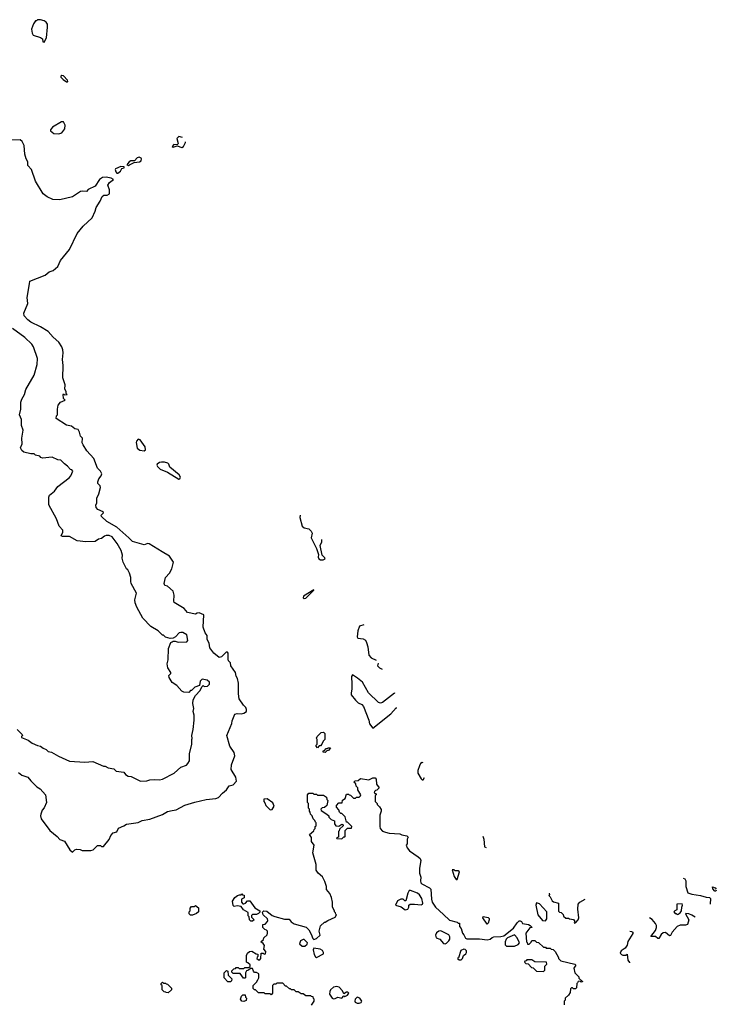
# Model space of a CAD drawing. Extents: x 1861455 to 2058065, y 200073 to 437907.
# Tile 559 of 574: x 2027832 to 2035019, y 385382 to 395542. Entities that reach past the tile are written whole.
import ezdxf

# ---------------------------------------------------------------- set-up
doc = ezdxf.new("R2010")
doc.units = 0

msp = doc.modelspace()

# ---------------------------------------------------------------- linework, layer by layer
at = {"layer": '0CON05XD'}
for points in [[(2028085, 395310), (2028108, 395355), (2028120, 395465), (2028117, 395495), (2028105, 395518), (2028085, 395530), (2028045, 395542), (2028015, 395540), (2028005, 395530), (2027995, 395530), (2027975, 395500), (2027953, 395445), (2027960, 395405), (2027972, 395382), (2028045, 395360), (2028066, 395346), (2028070, 395315), (2028085, 395310)], [(2028325, 394900), (2028330, 394905), (2028325, 394920), (2028285, 394962), (2028265, 394968), (2028255, 394960), (2028255, 394950), (2028280, 394925), (2028315, 394900), (2028325, 394900)], [(2028235, 394364), (2028265, 394374), (2028296, 394415), (2028300, 394455), (2028285, 394490), (2028263, 394487), (2028170, 394435), (2028150, 394405), (2028150, 394395), (2028185, 394368), (2028235, 394364)], [(2027820, 387775), (2027855, 387747), (2027915, 387724), (2027945, 387687), (2028010, 387625), (2028044, 387604), (2028098, 387542), (2028107, 387465), (2028085, 387410), (2028063, 387385), (2028050, 387345), (2028047, 387325), (2028054, 387295), (2028141, 387175), (2028218, 387115), (2028245, 387083), (2028294, 387064), (2028348, 386975), (2028375, 386952), (2028400, 386975), (2028418, 386982), (2028455, 386980), (2028475, 386970), (2028565, 386970), (2028590, 386975), (2028635, 387020), (2028665, 387020), (2028675, 387010), (2028695, 387010), (2028756, 387084), (2028772, 387125), (2028795, 387150), (2028835, 387162), (2028851, 387199), (2028905, 387222), (2028935, 387242), (2029055, 387258), (2029095, 387278), (2029175, 387293), (2029305, 387342), (2029355, 387370), (2029405, 387383), (2029445, 387387), (2029535, 387436), (2029639, 387469), (2029755, 387494), (2029855, 387507), (2029884, 387516), (2029925, 387562), (2029966, 387594), (2029992, 387635), (2030033, 387647), (2030068, 387685), (2030060, 387725), (2030012, 387805), (2030018, 387852), (2030050, 387945), (2030045, 387980), (2029999, 388045), (2029969, 388155), (2030022, 388278), (2030024, 388306), (2030053, 388375), (2030075, 388383), (2030115, 388379), (2030145, 388386), (2030170, 388405), (2030172, 388425), (2030166, 388445), (2030140, 388470), (2030096, 388535), (2030088, 388585), (2030088, 388695), (2030079, 388745), (2030065, 388768), (2030059, 388805), (2030009, 388875), (2030006, 388905), (2029986, 388925), (2029982, 388945), (2029984, 389004), (2029975, 389016), (2029961, 389015), (2029913, 388967), (2029890, 388960), (2029834, 389004), (2029792, 389062), (2029787, 389107), (2029767, 389145), (2029766, 389186), (2029746, 389216), (2029725, 389275), (2029731, 389401), (2029685, 389421), (2029662, 389418), (2029645, 389408), (2029562, 389425), (2029529, 389465), (2029427, 389527), (2029422, 389542), (2029425, 389605), (2029414, 389645), (2029355, 389695), (2029329, 389705), (2029321, 389725), (2029336, 389785), (2029378, 389832), (2029403, 389877), (2029419, 389945), (2029376, 390005), (2029302, 390052), (2029169, 390135), (2029155, 390136), (2029115, 390122), (2028995, 390156), (2028959, 390195), (2028835, 390305), (2028729, 390365), (2028676, 390415), (2028672, 390428), (2028695, 390455), (2028693, 390465), (2028637, 390487), (2028619, 390509), (2028616, 390534), (2028626, 390555), (2028628, 390605), (2028649, 390651), (2028667, 390715), (2028662, 390732), (2028639, 390755), (2028637, 390775), (2028649, 390805), (2028673, 390835), (2028678, 390855), (2028665, 390882), (2028633, 390913), (2028596, 391015), (2028525, 391095), (2028486, 391156), (2028476, 391175), (2028478, 391225), (2028460, 391245), (2028450, 391285), (2028435, 391312), (2028402, 391322), (2028365, 391348), (2028315, 391358), (2028208, 391428), (2028210, 391455), (2028220, 391465), (2028220, 391525), (2028230, 391565), (2028254, 391596), (2028300, 391615), (2028283, 391633), (2028280, 391675), (2028285, 391680), (2028295, 391670), (2028320, 391675), (2028310, 391685), (2028310, 391705), (2028298, 391728), (2028302, 391775), (2028276, 391846), (2028279, 391975), (2028272, 392035), (2028281, 392105), (2028278, 392135), (2028267, 392167), (2028235, 392214), (2028176, 392265), (2028124, 392324), (2028045, 392374), (2027945, 392422), (2027914, 392445), (2027877, 392485), (2027873, 392515), (2027916, 392615), (2027909, 392675), (2027933, 392817), (2027937, 392845), (2028095, 392907), (2028135, 392940), (2028176, 392954), (2028226, 392994), (2028254, 393056), (2028345, 393172), (2028423, 393335), (2028485, 393413), (2028581, 393499), (2028612, 393565), (2028622, 393605), (2028661, 393669), (2028681, 393719), (2028699, 393731), (2028735, 393732), (2028758, 393745), (2028758, 393785), (2028740, 393835), (2028758, 393862), (2028798, 393895), (2028775, 393908), (2028725, 393918), (2028685, 393913), (2028655, 393894), (2028611, 393825), (2028539, 393791), (2028521, 393769), (2028475, 393774), (2028459, 393769), (2028375, 393716), (2028245, 393684), (2028175, 393688), (2028115, 393714), (2028075, 393746), (2027994, 393875), (2027954, 393995), (2027917, 394037), (2027915, 394075), (2027897, 394105), (2027883, 394155), (2027877, 394245), (2027856, 394286), (2027835, 394302), (2027750, 394300)], [(2029513, 394326), (2029475, 394337), (2029452, 394315), (2029468, 394265), (2029463, 394257), (2029455, 394250), (2029422, 394255), (2029404, 394234), (2029415, 394227), (2029455, 394242), (2029505, 394223), (2029522, 394235), (2029542, 394275), (2029542, 394282)], [(2028955, 394039), (2028965, 394043), (2029011, 394069), (2029068, 394075), (2029084, 394086), (2029090, 394105), (2029084, 394115), (2029065, 394123), (2029045, 394116), (2029015, 394086), (2028978, 394085), (2028961, 394075), (2028938, 394045), (2028955, 394039)], [(2028845, 393960), (2028872, 393978), (2028884, 394006), (2028908, 394015), (2028908, 394025), (2028875, 394027), (2028821, 394005), (2028817, 393995), (2028823, 393973), (2028835, 393960), (2028845, 393960)], [(2027805, 388218), (2027857, 388167), (2027860, 388155), (2027850, 388145), (2027850, 388135), (2027918, 388108), (2027960, 388075), (2028015, 388051), (2028045, 388047), (2028074, 388024), (2028105, 388012), (2028125, 387992), (2028160, 387985), (2028232, 387942), (2028345, 387892), (2028505, 387882), (2028586, 387886), (2028695, 387838), (2028715, 387838), (2028745, 387822), (2028802, 387812), (2028828, 387788), (2028905, 387777), (2028924, 387754), (2028950, 387735), (2028982, 387732), (2029077, 387683), (2029145, 387687), (2029175, 387698), (2029225, 387702), (2029275, 387698), (2029306, 387704), (2029425, 387768), (2029495, 387828), (2029551, 387849), (2029568, 387865), (2029582, 387895), (2029582, 387965), (2029607, 388067), (2029607, 388113), (2029612, 388125), (2029608, 388155), (2029623, 388217), (2029633, 388315), (2029633, 388365), (2029620, 388405), (2029627, 388435), (2029618, 388485), (2029620, 388525), (2029645, 388570), (2029695, 388620), (2029712, 388658), (2029725, 388670), (2029735, 388660), (2029770, 388665), (2029790, 388685), (2029790, 388705), (2029765, 388728), (2029715, 388738), (2029693, 388717), (2029688, 388672), (2029640, 388655), (2029605, 388620), (2029595, 388620), (2029575, 388600), (2029525, 388602), (2029505, 388612), (2029453, 388673), (2029404, 388704), (2029373, 388755), (2029372, 388775), (2029392, 388795), (2029392, 388805), (2029360, 388855), (2029354, 388895), (2029363, 388937), (2029368, 389055), (2029392, 389115), (2029405, 389122), (2029415, 389130), (2029435, 389130), (2029465, 389118), (2029557, 389123), (2029567, 389135), (2029556, 389195), (2029515, 389218), (2029495, 389220), (2029476, 389214), (2029440, 389175), (2029415, 389160), (2029385, 389158), (2029335, 389172), (2029315, 389190), (2029305, 389190), (2029260, 389235), (2029185, 389282), (2029103, 389365), (2029040, 389480), (2029024, 389525), (2029021, 389555), (2029037, 389625), (2028981, 389725), (2028977, 389745), (2028980, 389785), (2028965, 389830), (2028948, 389865), (2028932, 389875), (2028900, 389945), (2028890, 389985), (2028893, 390015), (2028877, 390065), (2028837, 390137), (2028787, 390205), (2028755, 390219), (2028725, 390220), (2028706, 390214), (2028675, 390190), (2028645, 390182), (2028612, 390158), (2028515, 390153), (2028426, 390166), (2028345, 390208), (2028275, 390209), (2028260, 390215), (2028276, 390255), (2028276, 390275), (2028240, 390315), (2028213, 390393), (2028131, 390535), (2028132, 390615), (2028140, 390635), (2028192, 390678), (2028226, 390724), (2028342, 390815), (2028360, 390835), (2028380, 390885), (2028368, 390898), (2028355, 390900), (2028326, 390936), (2028295, 390958), (2028255, 390998), (2028225, 391002), (2028165, 391028), (2028068, 391018), (2028050, 391025), (2028038, 391038), (2027995, 391050), (2027982, 391062), (2027945, 391064), (2027875, 391080), (2027855, 391096), (2027841, 391125), (2027856, 391165), (2027854, 391225), (2027868, 391305), (2027849, 391355), (2027849, 391415), (2027831, 391465), (2027843, 391525), (2027843, 391595), (2027852, 391628), (2027880, 391675), (2027894, 391726), (2027980, 391875), (2028012, 391985), (2028016, 392046), (2027974, 392165), (2027956, 392195), (2027885, 392264), (2027756, 392356)], [(2029115, 391094), (2029130, 391105), (2029126, 391136), (2029075, 391208), (2029055, 391212), (2029036, 391194), (2029032, 391178), (2029042, 391122), (2029070, 391100), (2029115, 391094)], [(2029475, 390802), (2029485, 390803), (2029492, 390822), (2029476, 390846), (2029380, 390925), (2029370, 390955), (2029360, 390965), (2029326, 390976), (2029295, 390977), (2029275, 390972), (2029250, 390955), (2029248, 390945), (2029255, 390930), (2029280, 390905), (2029355, 390873), (2029475, 390802)], [(2030726, 390431), (2030722, 390405), (2030746, 390316), (2030765, 390298), (2030815, 390290), (2030840, 390265), (2030848, 390245), (2030840, 390195), (2030893, 390085), (2030913, 390025), (2030912, 389995), (2030918, 389978), (2030935, 389968), (2030963, 389967), (2030982, 389978), (2030979, 389989), (2030953, 390015), (2030931, 390115), (2030948, 390155), (2030950, 390178)], [(2030765, 389568), (2030785, 389572), (2030866, 389654), (2030865, 389660), (2030760, 389595), (2030757, 389577), (2030765, 389568)], [(2031382, 389298), (2031338, 389285), (2031322, 389235), (2031313, 389173), (2031321, 389161), (2031375, 389154), (2031398, 389138), (2031411, 389115), (2031422, 389072), (2031433, 388983), (2031458, 388958), (2031511, 388933)], [(2031531, 388903), (2031524, 388875), (2031544, 388855), (2031570, 388840)], [(2031700, 388597), (2031698, 388592), (2031575, 388496), (2031555, 388488), (2031535, 388496), (2031432, 388595), (2031368, 388705), (2031318, 388748), (2031265, 388780), (2031254, 388765), (2031259, 388685), (2031258, 388635), (2031250, 388595), (2031253, 388575), (2031295, 388519), (2031325, 388493), (2031362, 388475), (2031380, 388455), (2031433, 388315), (2031442, 388275), (2031475, 388232), (2031662, 388378), (2031715, 388440), (2031722, 388441)], [(2030905, 388030), (2030890, 388045), (2030890, 388055), (2030900, 388065), (2030900, 388115), (2030893, 388127), (2030900, 388145), (2030942, 388188), (2030965, 388190), (2030980, 388175), (2030980, 388115), (2030962, 388098), (2030950, 388065), (2030935, 388050), (2030922, 388048), (2030905, 388030)], [(2030985, 387980), (2030962, 387982), (2030962, 387998), (2030978, 388002), (2030995, 388020), (2031008, 388022), (2031015, 388030), (2031038, 388028), (2031018, 388002), (2031002, 387998), (2030985, 387980)], [(2031995, 387873), (2031985, 387876), (2031967, 387865), (2031956, 387844), (2031940, 387795), (2031938, 387768), (2031975, 387708), (2031985, 387698), (2031995, 387698), (2032009, 387721)], [(2030842, 385372), (2030870, 385415), (2030870, 385435), (2030862, 385442), (2030858, 385458), (2030842, 385462), (2030835, 385470), (2030785, 385470), (2030755, 385490), (2030735, 385490), (2030705, 385510), (2030685, 385510), (2030665, 385530), (2030635, 385530), (2030625, 385540), (2030615, 385540), (2030585, 385570), (2030575, 385570), (2030545, 385600), (2030485, 385600), (2030475, 385590), (2030452, 385588), (2030440, 385575), (2030440, 385495), (2030425, 385480), (2030415, 385490), (2030365, 385490), (2030355, 385500), (2030295, 385500), (2030265, 385530), (2030255, 385530), (2030240, 385545), (2030240, 385575), (2030275, 385610), (2030290, 385635), (2030300, 385655), (2030300, 385695), (2030275, 385710), (2030255, 385710), (2030243, 385723), (2030235, 385750), (2030215, 385750), (2030185, 385730), (2030172, 385728), (2030160, 385705), (2030160, 385655), (2030155, 385650), (2030142, 385652), (2030105, 385700), (2030035, 385700), (2030020, 385715), (2030022, 385728), (2030042, 385748), (2030058, 385752), (2030065, 385760), (2030085, 385760), (2030095, 385750), (2030145, 385750), (2030155, 385760), (2030195, 385760), (2030208, 385772), (2030208, 385788), (2030185, 385810), (2030170, 385815), (2030170, 385885), (2030182, 385908), (2030202, 385928), (2030225, 385930), (2030272, 385902), (2030288, 385898), (2030290, 385875), (2030282, 385868), (2030280, 385855), (2030295, 385840), (2030308, 385842), (2030320, 385855), (2030322, 385908), (2030345, 385910), (2030355, 385900), (2030368, 385902), (2030370, 385925), (2030352, 385952), (2030357, 385987), (2030345, 386010), (2030320, 386025), (2030348, 386052), (2030352, 386068), (2030385, 386100), (2030390, 386115), (2030388, 386138), (2030378, 386148), (2030362, 386152), (2030340, 386175), (2030340, 386205), (2030365, 386210), (2030390, 386235), (2030392, 386245), (2030390, 386265), (2030342, 386305), (2030338, 386332), (2030350, 386345), (2030383, 386343), (2030435, 386298), (2030465, 386288), (2030565, 386262), (2030612, 386262), (2030634, 386234), (2030663, 386213), (2030787, 386177), (2030815, 386150), (2030840, 386105), (2030855, 386060), (2030865, 386050), (2030895, 386060), (2030930, 386095), (2030922, 386135), (2030935, 386190), (2030975, 386230), (2030985, 386230), (2031012, 386248), (2031085, 386280), (2031100, 386305), (2031092, 386312), (2031090, 386325), (2031080, 386335), (2031080, 386345), (2031058, 386385), (2031060, 386435), (2031047, 386485), (2031033, 386525), (2030996, 386565), (2030996, 386596), (2030980, 386650), (2030956, 386696), (2030911, 386735), (2030889, 386765), (2030891, 386825), (2030857, 386945), (2030870, 387025), (2030843, 387063), (2030842, 387102), (2030822, 387135), (2030868, 387172), (2030870, 387185), (2030880, 387195), (2030880, 387215), (2030890, 387225), (2030890, 387255), (2030882, 387262), (2030878, 387278), (2030860, 387295), (2030850, 387325), (2030833, 387343), (2030830, 387365), (2030820, 387375), (2030820, 387395), (2030810, 387405), (2030810, 387455), (2030800, 387465), (2030800, 387545), (2030815, 387560), (2030855, 387560), (2030865, 387550), (2030895, 387550), (2030905, 387540), (2030965, 387540), (2030998, 387518), (2031000, 387495), (2031010, 387485), (2031000, 387435), (2030978, 387412), (2030952, 387408), (2030940, 387395), (2030942, 387382), (2031000, 387345), (2031020, 387325), (2031022, 387312), (2031045, 387290), (2031080, 387275), (2031080, 387245), (2031092, 387222), (2031125, 387220), (2031155, 387240), (2031170, 387235), (2031168, 387222), (2031132, 387188), (2031128, 387172), (2031120, 387165), (2031120, 387105), (2031100, 387100), (2031102, 387092), (2031155, 387090), (2031175, 387110), (2031185, 387110), (2031190, 387115), (2031190, 387175), (2031215, 387200), (2031255, 387200), (2031260, 387215), (2031215, 387260), (2031202, 387262), (2031190, 387315), (2031155, 387350), (2031145, 387350), (2031130, 387365), (2031125, 387390), (2031100, 387415), (2031100, 387435), (2031125, 387460), (2031158, 387462), (2031162, 387488), (2031190, 387505), (2031205, 387550), (2031225, 387550), (2031232, 387542), (2031245, 387540), (2031275, 387510), (2031295, 387510), (2031305, 387520), (2031335, 387520), (2031348, 387532), (2031350, 387545), (2031320, 387595), (2031320, 387615), (2031302, 387632), (2031298, 387658), (2031280, 387675), (2031292, 387688), (2031325, 387690), (2031348, 387712), (2031435, 387699), (2031475, 387718), (2031498, 387718), (2031510, 387705), (2031513, 387653), (2031540, 387615), (2031518, 387592), (2031502, 387588), (2031492, 387578), (2031490, 387565), (2031510, 387555), (2031508, 387542), (2031500, 387535), (2031500, 387475), (2031520, 387455), (2031520, 387445), (2031545, 387420), (2031562, 387392), (2031562, 387375), (2031549, 387335), (2031547, 387215), (2031552, 387195), (2031575, 387170), (2031605, 387157), (2031645, 387148), (2031752, 387142), (2031775, 387130), (2031825, 387120), (2031840, 387105), (2031830, 387085), (2031828, 387038), (2031820, 387025), (2031830, 386995), (2031854, 386964), (2031942, 386905), (2031962, 386885), (2031972, 386865), (2031957, 386785), (2031958, 386735), (2031970, 386695), (2031968, 386655), (2031972, 386635), (2031980, 386625), (2032060, 386585), (2032075, 386570), (2032080, 386465), (2032087, 386437), (2032122, 386385), (2032205, 386310), (2032265, 386250), (2032345, 386230), (2032355, 386220), (2032368, 386218), (2032370, 386185), (2032388, 386165), (2032400, 386115), (2032415, 386100), (2032430, 386065), (2032445, 386058), (2032575, 386058), (2032655, 386048), (2032687, 386053), (2032705, 386070), (2032725, 386078), (2032795, 386081), (2032825, 386089), (2032925, 386169), (2032965, 386223), (2032985, 386242), (2032995, 386242), (2033008, 386235), (2033020, 386215), (2033080, 386205), (2033100, 386195), (2033120, 386175), (2033095, 386170), (2033053, 386117), (2033060, 386025), (2033068, 386018), (2033072, 386002), (2033088, 386002), (2033108, 386022), (2033115, 386040), (2033145, 386040), (2033162, 386022), (2033185, 386020), (2033235, 385970), (2033255, 385970), (2033265, 385960), (2033305, 385960), (2033315, 385950), (2033335, 385948), (2033357, 385925), (2033390, 385865), (2033390, 385855), (2033415, 385830), (2033560, 385795), (2033570, 385785), (2033550, 385755), (2033558, 385708), (2033600, 385665), (2033602, 385652), (2033638, 385618), (2033638, 385612), (2033625, 385610), (2033615, 385620), (2033592, 385618), (2033588, 385602), (2033580, 385595), (2033578, 385552), (2033565, 385540), (2033545, 385540), (2033535, 385550), (2033525, 385550), (2033515, 385540), (2033510, 385505), (2033493, 385477), (2033460, 385445), (2033460, 385425), (2033450, 385415), (2033450, 385375)], [(2030415, 387390), (2030435, 387392), (2030457, 387425), (2030445, 387462), (2030385, 387502), (2030352, 387498), (2030352, 387475), (2030362, 387462), (2030372, 387432), (2030415, 387390)], [(2032610, 387118), (2032620, 387085), (2032627, 387007), (2032644, 387001)], [(2032345, 386670), (2032368, 386748), (2032355, 386760), (2032325, 386760), (2032315, 386770), (2032292, 386768), (2032315, 386702), (2032335, 386670), (2032345, 386670)], [(2034677, 386684), (2034693, 386675), (2034706, 386656), (2034706, 386596), (2034725, 386532), (2034765, 386518), (2034855, 386506), (2034915, 386486), (2034950, 386485), (2034960, 386475), (2034957, 386416)], [(2030235, 386240), (2030215, 386240), (2030202, 386252), (2030200, 386285), (2030190, 386295), (2030188, 386328), (2030140, 386355), (2030115, 386390), (2030075, 386398), (2030045, 386390), (2030033, 386403), (2030028, 386445), (2030052, 386485), (2030080, 386505), (2030098, 386512), (2030115, 386510), (2030125, 386520), (2030132, 386512), (2030148, 386508), (2030148, 386482), (2030120, 386465), (2030120, 386435), (2030135, 386420), (2030145, 386420), (2030160, 386425), (2030182, 386448), (2030205, 386450), (2030257, 386377), (2030310, 386345), (2030308, 386332), (2030295, 386320), (2030275, 386310), (2030235, 386310), (2030222, 386298), (2030222, 386282), (2030250, 386255), (2030235, 386240)], [(2031808, 386358), (2031835, 386362), (2031848, 386385), (2031848, 386405), (2031860, 386415), (2031904, 386416), (2031975, 386408), (2031986, 386414), (2031990, 386425), (2031979, 386475), (2031955, 386510), (2031935, 386529), (2031863, 386557), (2031850, 386555), (2031835, 386530), (2031815, 386450), (2031805, 386450), (2031787, 386467), (2031765, 386468), (2031730, 386450), (2031710, 386405), (2031767, 386387), (2031808, 386358)], [(2033296, 386527), (2033298, 386515), (2033290, 386505), (2033305, 386490), (2033325, 386450), (2033338, 386438), (2033390, 386425), (2033392, 386342), (2033402, 386332), (2033418, 386328), (2033438, 386308), (2033442, 386292), (2033465, 386270), (2033495, 386270), (2033503, 386263), (2033547, 386257), (2033560, 386235), (2033553, 386227), (2033555, 386220), (2033570, 386225), (2033595, 386252), (2033600, 386275), (2033589, 386365), (2033593, 386415), (2033610, 386435), (2033666, 386467)], [(2035019, 386561), (2035015, 386550), (2035005, 386550), (2034982, 386575), (2034980, 386595), (2035008, 386585), (2035017, 386570)], [(2033255, 386243), (2033272, 386265), (2033270, 386335), (2033195, 386417), (2033165, 386430), (2033157, 386405), (2033176, 386305), (2033225, 386246), (2033255, 386243)], [(2034615, 386310), (2034625, 386312), (2034646, 386324), (2034660, 386345), (2034662, 386385), (2034670, 386405), (2034665, 386420), (2034610, 386415), (2034610, 386355), (2034592, 386348), (2034580, 386335), (2034595, 386320), (2034605, 386320), (2034615, 386310)], [(2029615, 386302), (2029593, 386303), (2029580, 386315), (2029580, 386335), (2029590, 386345), (2029590, 386375), (2029605, 386390), (2029635, 386390), (2029645, 386400), (2029677, 386377), (2029678, 386335), (2029655, 386318), (2029615, 386302)], [(2034799, 386280), (2034765, 386303), (2034735, 386317), (2034705, 386320), (2034700, 386315), (2034737, 386255), (2034722, 386205), (2034702, 386198), (2034645, 386199), (2034615, 386184), (2034563, 386127), (2034545, 386092), (2034535, 386090), (2034495, 386121), (2034470, 386120), (2034449, 386101), (2034425, 386060), (2034415, 386060), (2034392, 386082), (2034343, 386083), (2034390, 386145), (2034402, 386175), (2034402, 386195), (2034392, 386215), (2034356, 386256), (2034328, 386273)], [(2032655, 386210), (2032610, 386275), (2032613, 386287), (2032665, 386276), (2032675, 386268), (2032677, 386255), (2032665, 386220), (2032655, 386210)], [(2032223, 386007), (2032235, 386012), (2032260, 386035), (2032270, 386055), (2032269, 386079), (2032259, 386099), (2032175, 386139), (2032155, 386136), (2032131, 386119), (2032120, 386095), (2032127, 386067), (2032165, 386053), (2032205, 386010), (2032223, 386007)], [(2034125, 386135), (2034143, 386133), (2034158, 386125), (2034156, 386114), (2034105, 386030), (2034098, 385992), (2034078, 385962), (2034038, 385935), (2034028, 385908), (2034040, 385895), (2034055, 385890), (2034085, 385890), (2034098, 385898), (2034106, 385836), (2034122, 385812), (2034123, 385811)], [(2030775, 385980), (2030798, 386002), (2030800, 386015), (2030765, 386050), (2030755, 386050), (2030730, 386035), (2030720, 386005), (2030745, 385980), (2030775, 385980)], [(2032853, 385983), (2032935, 385983), (2032975, 385998), (2032988, 386015), (2032965, 386068), (2032935, 386100), (2032865, 386068), (2032852, 386055), (2032840, 386025), (2032842, 385995), (2032853, 385983)], [(2030895, 385863), (2030967, 385903), (2030967, 385917), (2030956, 385936), (2030932, 385952), (2030865, 385960), (2030860, 385945), (2030871, 385895), (2030883, 385873), (2030895, 385863)], [(2032385, 385840), (2032400, 385855), (2032410, 385885), (2032436, 385904), (2032442, 385915), (2032442, 385932), (2032427, 385947), (2032415, 385950), (2032384, 385936), (2032358, 385862), (2032350, 385855), (2032365, 385840), (2032385, 385840)], [(2033235, 385720), (2033250, 385735), (2033250, 385775), (2033270, 385795), (2033268, 385818), (2033145, 385820), (2033115, 385840), (2033065, 385840), (2033058, 385832), (2033042, 385828), (2033040, 385815), (2033052, 385802), (2033078, 385798), (2033112, 385762), (2033128, 385758), (2033162, 385722), (2033235, 385720)], [(2030005, 385612), (2029980, 385615), (2029940, 385655), (2029940, 385705), (2029965, 385730), (2029980, 385725), (2029982, 385682), (2030020, 385645), (2030018, 385625), (2030005, 385612)], [(2029365, 385500), (2029342, 385502), (2029338, 385508), (2029322, 385512), (2029302, 385532), (2029300, 385575), (2029292, 385582), (2029290, 385595), (2029305, 385610), (2029315, 385600), (2029335, 385600), (2029342, 385592), (2029358, 385588), (2029398, 385548), (2029398, 385532), (2029365, 385500)], [(2031069, 385439), (2031085, 385443), (2031115, 385456), (2031155, 385446), (2031175, 385468), (2031185, 385463), (2031215, 385476), (2031226, 385495), (2031217, 385507), (2031205, 385507), (2031175, 385490), (2031161, 385521), (2031128, 385558), (2031104, 385564), (2031070, 385560), (2031038, 385532), (2031030, 385515), (2031028, 385488), (2031055, 385446), (2031069, 385439)], [(2030145, 385412), (2030123, 385413), (2030110, 385435), (2030120, 385465), (2030135, 385480), (2030158, 385478), (2030160, 385455), (2030170, 385445), (2030168, 385422), (2030145, 385412)], [(2031335, 385393), (2031355, 385402), (2031360, 385415), (2031342, 385445), (2031315, 385457), (2031292, 385435), (2031288, 385415), (2031294, 385404), (2031314, 385394), (2031335, 385393)]]:
    msp.add_lwpolyline(points, dxfattribs=at)

doc.saveas('drawing.dxf')
